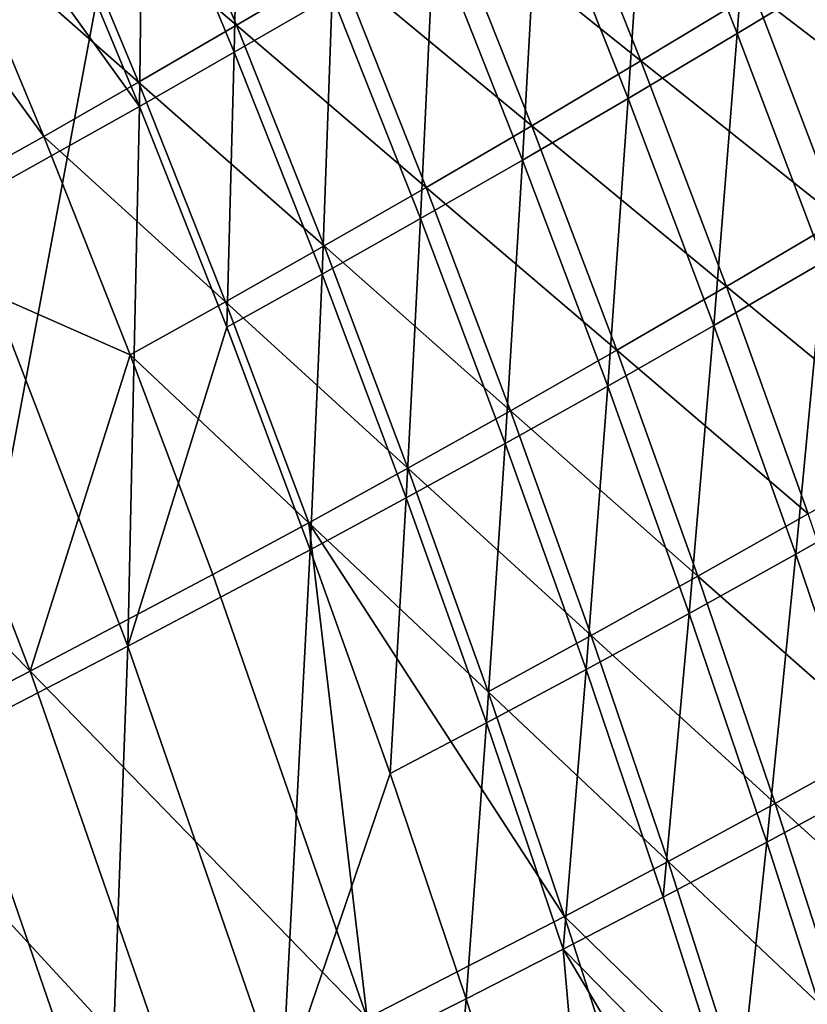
# Model space of a CAD drawing. Header units: metres. Extents: x 0 to 1400, y -1400 to 0.
# Tile 295 of 367: x 1251 to 1275, y -370 to -341. Entities that reach past the tile are written whole.
import ezdxf

# ---------------------------------------------------------------- set-up
doc = ezdxf.new("R2010")
doc.units = ezdxf.units.M

msp = doc.modelspace()

# ---------------------------------------------------------------- linework, layer by layer
at = {"layer": 'None'}
for points in [[(1249.565674, -346.731201, -367.944855), (1246.723999, -332.384979, -339.937592), (1254.909424, -343.741699, -311.947876)], [(1246.723999, -332.384979, -339.937592), (1252.213623, -337.240906, -311.943481), (1254.909424, -343.741699, -311.947876)], [(1273.279907, -332.794067, -144.204163), (1272.623779, -341.582123, -172.121323), (1269.954102, -334.855438, -172.117264)], [(1273.279907, -332.794067, -144.204163), (1275.969482, -339.556671, -144.207733), (1272.623779, -341.582123, -172.121323)], [(1249.401489, -338.202789, -311.585205), (1243.934814, -333.418304, -339.592041), (1252.07312, -344.630463, -311.590149)], [(1243.934814, -333.418304, -339.592041), (1246.725708, -347.620911, -367.617249), (1252.07312, -344.630463, -311.590149)], [(1257.895996, -333.8797, -255.968506), (1257.718872, -342.136414, -283.955688), (1255.006714, -335.601196, -283.95108)], [(1257.718872, -342.136414, -283.955688), (1257.895996, -333.8797, -255.968506), (1260.624512, -340.450439, -255.97316)], [(1257.790894, -341.337036, -255.593552), (1255.08667, -334.839447, -255.588242), (1252.196045, -336.562103, -283.581665)], [(1257.790894, -341.337036, -255.593552), (1260.797852, -339.563812, -227.612778), (1255.08667, -334.839447, -255.588242)], [(1269.954102, -334.855438, -172.117264), (1269.389771, -343.505402, -200.055832), (1266.738525, -336.815155, -200.051392)], [(1269.954102, -334.855438, -172.117264), (1272.623779, -341.582123, -172.121323), (1269.389771, -343.505402, -200.055832)], [(1254.909424, -343.741699, -311.947876), (1252.213623, -337.240906, -311.943481), (1255.006714, -335.601196, -283.95108)], [(1255.006714, -335.601196, -283.95108), (1257.718872, -342.136414, -283.955688), (1254.909424, -343.741699, -311.947876)], [(1269.77124, -342.390198, -171.704468), (1267.12561, -335.739044, -171.699768), (1263.908203, -337.699524, -199.647308)], [(1267.12561, -335.739044, -171.699768), (1269.77124, -342.390198, -171.704468), (1273.119019, -340.36441, -143.776718)], [(1254.883911, -343.0242, -283.586884), (1252.196045, -336.562103, -283.581665), (1249.401489, -338.202789, -311.585205)], [(1257.790894, -341.337036, -255.593552), (1252.196045, -336.562103, -283.581665), (1254.883911, -343.0242, -283.586884)], [(1266.263794, -345.332123, -228.00885), (1263.629883, -338.678406, -228.004166), (1266.738525, -336.815155, -200.051392)], [(1266.738525, -336.815155, -200.051392), (1269.389771, -343.505402, -200.055832), (1266.263794, -345.332123, -228.00885)], [(1266.5354, -344.31427, -199.652451), (1263.908203, -337.699524, -199.647308), (1260.797852, -339.563812, -227.612778)], [(1266.5354, -344.31427, -199.652451), (1269.77124, -342.390198, -171.704468), (1263.908203, -337.699524, -199.647308)], [(1252.07312, -344.630463, -311.590149), (1254.883911, -343.0242, -283.586884), (1249.401489, -338.202789, -311.585205)], [(1276.58252, -338.231567, -115.872864), (1273.119019, -340.36441, -143.776718), (1279.157227, -344.996246, -115.876335)], [(1263.629883, -338.678406, -228.004166), (1263.241943, -347.067932, -255.977951), (1260.624512, -340.450439, -255.97316)], [(1263.241943, -347.067932, -255.977951), (1263.629883, -338.678406, -228.004166), (1266.263794, -345.332123, -228.00885)], [(1263.407715, -346.142059, -227.618179), (1260.797852, -339.563812, -227.612778), (1257.790894, -341.337036, -255.593552)], [(1260.797852, -339.563812, -227.612778), (1263.407715, -346.142059, -227.618179), (1266.5354, -344.31427, -199.652451)], [(1275.969482, -339.556671, -144.207733), (1275.181396, -348.353394, -172.125488), (1272.623779, -341.582123, -172.121323)], [(1260.320435, -348.718384, -283.960419), (1257.718872, -342.136414, -283.955688), (1260.624512, -340.450439, -255.97316)], [(1260.624512, -340.450439, -255.97316), (1263.241943, -347.067932, -255.977951), (1260.320435, -348.718384, -283.960419)], [(1273.119019, -340.36441, -143.776718), (1269.77124, -342.390198, -171.704468), (1275.672363, -347.093933, -143.78093)], [(1279.157227, -344.996246, -115.876335), (1273.119019, -340.36441, -143.776718), (1275.672363, -347.093933, -143.78093)], [(1260.384399, -347.879059, -255.59903), (1257.790894, -341.337036, -255.593552), (1254.883911, -343.0242, -283.586884)], [(1260.384399, -347.879059, -255.59903), (1263.407715, -346.142059, -227.618179), (1257.790894, -341.337036, -255.593552)], [(1272.623779, -341.582123, -172.121323), (1271.929443, -350.240173, -200.060394), (1269.389771, -343.505402, -200.055832)], [(1272.623779, -341.582123, -172.121323), (1275.181396, -348.353394, -172.125488), (1271.929443, -350.240173, -200.060394)], [(1257.718872, -342.136414, -283.955688), (1257.495361, -350.289215, -311.952423), (1254.909424, -343.741699, -311.947876)], [(1257.495361, -350.289215, -311.952423), (1257.718872, -342.136414, -283.955688), (1260.320435, -348.718384, -283.960419)], [(1269.77124, -342.390198, -171.704468), (1266.5354, -344.31427, -199.652451), (1272.304932, -349.08371, -171.70929)], [(1275.672363, -347.093933, -143.78093), (1269.77124, -342.390198, -171.704468), (1272.304932, -349.08371, -171.70929)], [(1257.461426, -349.530731, -283.592224), (1254.883911, -343.0242, -283.586884), (1252.07312, -344.630463, -311.590149)], [(1254.883911, -343.0242, -283.586884), (1257.461426, -349.530731, -283.592224), (1260.384399, -347.879059, -255.59903)], [(1254.909424, -343.741699, -311.947876), (1254.564087, -359.742889, -367.952637), (1249.565674, -346.731201, -367.944855)], [(1254.909424, -343.741699, -311.947876), (1257.495361, -350.289215, -311.952423), (1254.564087, -359.742889, -367.952637)], [(1269.389771, -343.505402, -200.055832), (1268.786621, -352.030334, -228.013672), (1266.263794, -345.332123, -228.00885)], [(1269.389771, -343.505402, -200.055832), (1271.929443, -350.240173, -200.060394), (1268.786621, -352.030334, -228.013672)], [(1266.5354, -344.31427, -199.652451), (1263.407715, -346.142059, -227.618179), (1269.051025, -350.971283, -199.657715)], [(1272.304932, -349.08371, -171.70929), (1266.5354, -344.31427, -199.652451), (1269.051025, -350.971283, -199.657715)], [(1252.07312, -344.630463, -311.590149), (1246.725708, -347.620911, -367.617249), (1254.634888, -351.102631, -311.595215)], [(1254.634888, -351.102631, -311.595215), (1257.461426, -349.530731, -283.592224), (1252.07312, -344.630463, -311.590149)], [(1265.748657, -353.729858, -255.98288), (1263.241943, -347.067932, -255.977951), (1266.263794, -345.332123, -228.00885)], [(1266.263794, -345.332123, -228.00885), (1268.786621, -352.030334, -228.013672), (1265.748657, -353.729858, -255.98288)], [(1263.407715, -346.142059, -227.618179), (1260.384399, -347.879059, -255.59903), (1265.906494, -352.762543, -227.623718)], [(1269.051025, -350.971283, -199.657715), (1263.407715, -346.142059, -227.618179), (1265.906494, -352.762543, -227.623718)], [(1254.564087, -359.742889, -367.952637), (1249.493042, -362.364319, -423.947754), (1249.565674, -346.731201, -367.944855)], [(1263.241943, -347.067932, -255.977951), (1262.811646, -355.344757, -283.965271), (1260.320435, -348.718384, -283.960419)], [(1262.811646, -355.344757, -283.965271), (1263.241943, -347.067932, -255.977951), (1265.748657, -353.729858, -255.98288)], [(1272.304932, -349.08371, -171.70929), (1278.113647, -353.863647, -143.785248), (1275.672363, -347.093933, -143.78093)], [(1241.718506, -350.349823, -423.659607), (1251.675903, -360.479797, -367.625336), (1246.725708, -347.620911, -367.617249)], [(1246.725708, -347.620911, -367.617249), (1251.675903, -360.479797, -367.625336), (1254.634888, -351.102631, -311.595215)], [(1260.384399, -347.879059, -255.59903), (1257.461426, -349.530731, -283.592224), (1262.867065, -354.463318, -255.60463)], [(1265.906494, -352.762543, -227.623718), (1260.384399, -347.879059, -255.59903), (1262.867065, -354.463318, -255.60463)], [(1275.181396, -348.353394, -172.125488), (1274.357666, -357.01712, -200.065094), (1271.929443, -350.240173, -200.060394)], [(1275.181396, -348.353394, -172.125488), (1277.627319, -355.166931, -172.129776), (1274.357666, -357.01712, -200.065094)], [(1259.971313, -356.881195, -311.957092), (1257.495361, -350.289215, -311.952423), (1260.320435, -348.718384, -283.960419)], [(1260.320435, -348.718384, -283.960419), (1262.811646, -355.344757, -283.965271), (1259.971313, -356.881195, -311.957092)], [(1269.051025, -350.971283, -199.657715), (1274.727051, -355.817322, -171.714203), (1272.304932, -349.08371, -171.70929)], [(1274.727051, -355.817322, -171.714203), (1278.113647, -353.863647, -143.785248), (1272.304932, -349.08371, -171.70929)], [(1257.461426, -349.530731, -283.592224), (1254.634888, -351.102631, -311.595215), (1259.928589, -356.079529, -283.597717)], [(1262.867065, -354.463318, -255.60463), (1257.461426, -349.530731, -283.592224), (1259.928589, -356.079529, -283.597717)], [(1241.718506, -350.349823, -423.659607), (1246.599609, -363.099396, -423.664093), (1251.675903, -360.479797, -367.625336)], [(1254.564087, -359.742889, -367.952637), (1257.495361, -350.289215, -311.952423), (1259.971313, -356.881195, -311.957092)], [(1271.929443, -350.240173, -200.060394), (1271.198242, -358.77066, -228.018631), (1268.786621, -352.030334, -228.013672)], [(1271.929443, -350.240173, -200.060394), (1274.357666, -357.01712, -200.065094), (1271.198242, -358.77066, -228.018631)], [(1265.906494, -352.762543, -227.623718), (1271.455444, -357.668365, -199.663101), (1269.051025, -350.971283, -199.657715)], [(1271.455444, -357.668365, -199.663101), (1274.727051, -355.817322, -171.714203), (1269.051025, -350.971283, -199.657715)], [(1254.634888, -351.102631, -311.595215), (1251.675903, -360.479797, -367.625336), (1257.086792, -357.617035, -311.600403)], [(1259.928589, -356.079529, -283.597717), (1254.634888, -351.102631, -311.595215), (1257.086792, -357.617035, -311.600403)], [(1268.786621, -352.030334, -228.013672), (1268.144775, -360.433899, -255.987946), (1265.748657, -353.729858, -255.98288)], [(1268.786621, -352.030334, -228.013672), (1271.198242, -358.77066, -228.018631), (1268.144775, -360.433899, -255.987946)], [(1262.867065, -354.463318, -255.60463), (1268.294434, -359.423004, -227.629379), (1265.906494, -352.762543, -227.623718)], [(1268.294434, -359.423004, -227.629379), (1271.455444, -357.668365, -199.663101), (1265.906494, -352.762543, -227.623718)], [(1265.192749, -362.013275, -283.970276), (1262.811646, -355.344757, -283.965271), (1265.748657, -353.729858, -255.98288)], [(1265.748657, -353.729858, -255.98288), (1268.144775, -360.433899, -255.987946), (1265.192749, -362.013275, -283.970276)], [(1259.928589, -356.079529, -283.597717), (1265.23938, -361.087555, -255.610352), (1262.867065, -354.463318, -255.60463)], [(1265.23938, -361.087555, -255.610352), (1268.294434, -359.423004, -227.629379), (1262.867065, -354.463318, -255.60463)], [(1262.811646, -355.344757, -283.965271), (1262.337524, -363.51532, -311.961884), (1259.971313, -356.881195, -311.957092)], [(1262.337524, -363.51532, -311.961884), (1262.811646, -355.344757, -283.965271), (1265.192749, -362.013275, -283.970276)], [(1277.627319, -355.166931, -172.129776), (1276.674683, -363.833923, -200.069901), (1274.357666, -357.01712, -200.065094)], [(1277.037964, -362.588745, -171.719223), (1274.727051, -355.817322, -171.714203), (1271.455444, -357.668365, -199.663101)], [(1257.086792, -357.617035, -311.600403), (1261.662598, -370.763824, -311.611176), (1259.928589, -356.079529, -283.597717)], [(1261.662598, -370.763824, -311.611176), (1267.501831, -367.749573, -255.616196), (1259.928589, -356.079529, -283.597717)], [(1267.501831, -367.749573, -255.616196), (1265.23938, -361.087555, -255.610352), (1259.928589, -356.079529, -283.597717)], [(1259.126953, -372.924072, -367.960846), (1254.564087, -359.742889, -367.952637), (1259.971313, -356.881195, -311.957092)], [(1259.971313, -356.881195, -311.957092), (1262.337524, -363.51532, -311.961884), (1259.126953, -372.924072, -367.960846)], [(1274.357666, -357.01712, -200.065094), (1273.499268, -365.550751, -228.023712), (1271.198242, -358.77066, -228.018631)], [(1274.357666, -357.01712, -200.065094), (1276.674683, -363.833923, -200.069901), (1273.499268, -365.550751, -228.023712)], [(1257.086792, -357.617035, -311.600403), (1251.675903, -360.479797, -367.625336), (1261.662598, -370.763824, -311.611176)], [(1273.749023, -364.403198, -199.66861), (1271.455444, -357.668365, -199.663101), (1268.294434, -359.423004, -227.629379)], [(1277.037964, -362.588745, -171.719223), (1271.455444, -357.668365, -199.663101), (1273.749023, -364.403198, -199.66861)], [(1271.198242, -358.77066, -228.018631), (1270.430542, -367.177704, -255.993134), (1268.144775, -360.433899, -255.987946)], [(1271.198242, -358.77066, -228.018631), (1273.499268, -365.550751, -228.023712), (1270.430542, -367.177704, -255.993134)], [(1270.571899, -366.121246, -227.635147), (1268.294434, -359.423004, -227.629379), (1265.23938, -361.087555, -255.610352)], [(1273.749023, -364.403198, -199.66861), (1268.294434, -359.423004, -227.629379), (1270.571899, -366.121246, -227.635147)], [(1249.493042, -362.364319, -423.947754), (1254.564087, -359.742889, -367.952637), (1253.989502, -375.437653, -423.953613)], [(1254.564087, -359.742889, -367.952637), (1259.126953, -372.924072, -367.960846), (1253.989502, -375.437653, -423.953613)], [(1246.599609, -363.099396, -423.664093), (1256.192017, -373.499786, -367.63382), (1251.675903, -360.479797, -367.625336)], [(1251.675903, -360.479797, -367.625336), (1256.192017, -373.499786, -367.63382), (1261.662598, -370.763824, -311.611176)], [(1268.144775, -360.433899, -255.987946), (1267.463745, -368.721619, -283.975403), (1265.192749, -362.013275, -283.970276)], [(1268.144775, -360.433899, -255.987946), (1270.430542, -367.177704, -255.993134), (1267.463745, -368.721619, -283.975403)], [(1270.571899, -366.121246, -227.635147), (1265.23938, -361.087555, -255.610352), (1267.501831, -367.749573, -255.616196)], [(1264.594116, -370.189362, -311.966797), (1262.337524, -363.51532, -311.961884), (1265.192749, -362.013275, -283.970276)], [(1265.192749, -362.013275, -283.970276), (1267.463745, -368.721619, -283.975403), (1264.594116, -370.189362, -311.966797)], [(1253.989502, -375.437653, -423.953613), (1249.531616, -375.65033, -469.019775), (1249.493042, -362.364319, -423.947754)], [(1279.238281, -369.395752, -171.724335), (1277.037964, -362.588745, -171.719223), (1273.749023, -364.403198, -199.66861)], [(1246.599609, -363.099396, -423.664093), (1251.049683, -376.011719, -423.668884), (1256.192017, -373.499786, -367.63382)], [(1262.337524, -363.51532, -311.961884), (1264.594116, -370.189362, -311.966797), (1259.126953, -372.924072, -367.960846)], [(1276.674683, -363.833923, -200.069901), (1275.689575, -372.368317, -228.0289), (1273.499268, -365.550751, -228.023712)], [(1275.932373, -371.173584, -199.674194), (1273.749023, -364.403198, -199.66861), (1270.571899, -366.121246, -227.635147)], [(1279.238281, -369.395752, -171.724335), (1273.749023, -364.403198, -199.66861), (1275.932373, -371.173584, -199.674194)], [(1273.499268, -365.550751, -228.023712), (1272.606079, -373.959015, -255.998444), (1270.430542, -367.177704, -255.993134)], [(1273.499268, -365.550751, -228.023712), (1275.689575, -372.368317, -228.0289), (1272.606079, -373.959015, -255.998444)], [(1272.739624, -372.855011, -227.641037), (1270.571899, -366.121246, -227.635147), (1267.501831, -367.749573, -255.616196)], [(1275.932373, -371.173584, -199.674194), (1270.571899, -366.121246, -227.635147), (1272.739624, -372.855011, -227.641037)], [(1270.430542, -367.177704, -255.993134), (1272.606079, -373.959015, -255.998444), (1267.463745, -368.721619, -283.975403)], [(1269.654663, -374.447144, -255.622162), (1267.501831, -367.749573, -255.616196), (1261.662598, -370.763824, -311.611176)], [(1267.501831, -367.749573, -255.616196), (1269.654663, -374.447144, -255.622162), (1272.739624, -372.855011, -227.641037)], [(1267.463745, -368.721619, -283.975403), (1268.779297, -383.647888, -311.97699), (1264.594116, -370.189362, -311.966797)], [(1272.606079, -373.959015, -255.998444), (1274.671631, -380.775452, -256.003876), (1267.463745, -368.721619, -283.975403)], [(1274.671631, -380.775452, -256.003876), (1268.779297, -383.647888, -311.97699), (1267.463745, -368.721619, -283.975403)], [(1264.594116, -370.189362, -311.966797), (1263.255249, -386.256622, -367.969421), (1259.126953, -372.924072, -367.960846)], [(1268.779297, -383.647888, -311.97699), (1263.255249, -386.256622, -367.969421), (1264.594116, -370.189362, -311.966797)]]:
    msp.add_3dface(points, dxfattribs=at)
at = {"layer": 'None0'}
for points in [[(1150.81958, -781.702271, -521.977783), (1170.478882, -785.378174, -521.977783), (1274.459961, -120.453018, -521.977783)], [(1274.459961, -120.453018, -521.977783), (1274.459961, -120.453018, -541.977783), (1150.81958, -781.702271, -521.977783)], [(1274.459961, -120.453018, -541.977783), (1150.81958, -781.702271, -541.977783), (1150.81958, -781.702271, -521.977783)], [(1274.459961, -120.453018, -541.977783), (1170.478882, -785.378174, -541.977783), (1150.81958, -781.702271, -541.977783)], [(1170.478882, -785.378174, -521.977783), (1294.119019, -124.129761, -521.977783), (1274.459961, -120.453018, -521.977783)], [(1294.119019, -124.129761, -541.977783), (1170.478882, -785.378174, -541.977783), (1274.459961, -120.453018, -541.977783)], [(1170.478882, -785.378174, -521.977783), (1170.478882, -785.378174, -541.977783), (1294.119019, -124.129761, -521.977783)], [(1170.478882, -785.378174, -541.977783), (1294.119019, -124.129761, -541.977783), (1294.119019, -124.129761, -521.977783)]]:
    msp.add_3dface(points, dxfattribs=at)

doc.saveas('drawing.dxf')
